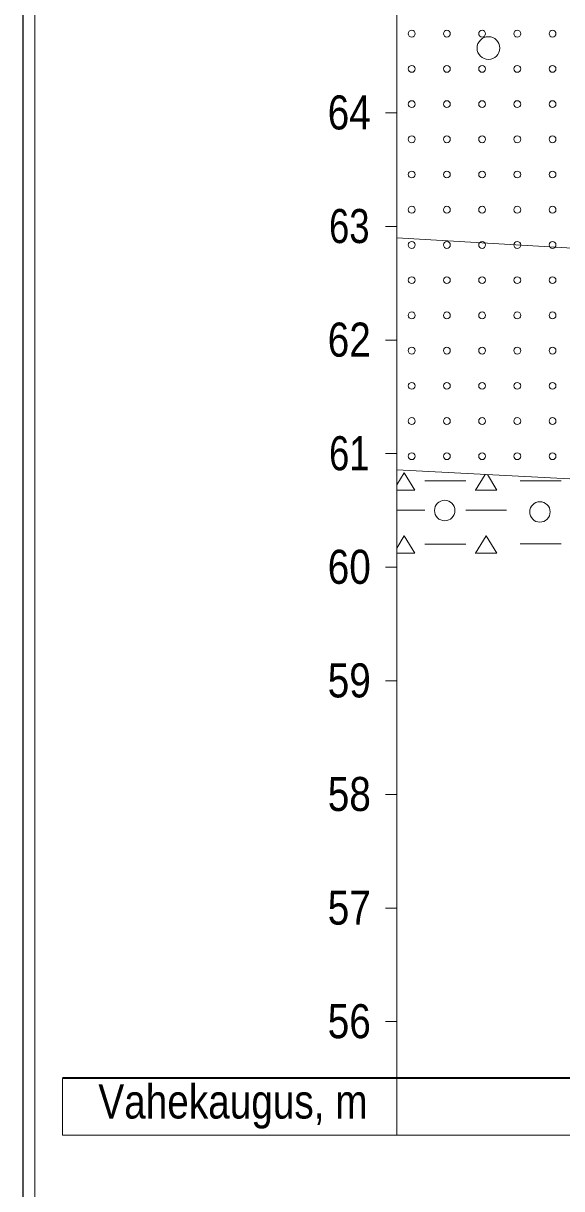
# Model space of a CAD drawing. Extents: x 640104 to 640970, y 6442278 to 6442689.
# Drawn here: x 640103.6 to 640151, y 6442483.3 to 6442585.9 of the extents above; entities that cross this region are included whole.
import ezdxf
from ezdxf.enums import TextEntityAlignment as Align

# ---------------------------------------------------------------- set-up
doc = ezdxf.new("R2010")
doc.units = 0
doc.header["$LTSCALE"] = 1.2
for name, color, linetype, lineweight in [('30', 7, 'Continuous', 13), ('31', 7, 'Continuous', 13), ('34', 7, 'Continuous', 25), ('43', 7, 'Continuous', 13), ('46', 7, 'Continuous', 13), ('47', 7, 'Continuous', 13), ('50', 7, 'Continuous', 13)]:
    doc.layers.add(name, color=color, linetype=linetype, lineweight=lineweight)

msp = doc.modelspace()

# ---------------------------------------------------------------- linework, layer by layer
at = {"layer": '30'}
for p, q in [((640136.43, 6442488), (640136.43, 6442668)), ((640107.01, 6442488), (640107.01, 6442493))]:
    msp.add_line(p, q, dxfattribs=at)
at = {"layer": '31'}
for p, q in [((640135.43, 6442578), (640136.43, 6442578)), ((640135.43, 6442568), (640136.43, 6442568)), ((640135.43, 6442558), (640136.43, 6442558)), ((640135.43, 6442548), (640136.43, 6442548)), ((640135.43, 6442538), (640136.43, 6442538)), ((640135.43, 6442528), (640136.43, 6442528)), ((640135.43, 6442518), (640136.43, 6442518)), ((640135.43, 6442508), (640136.43, 6442508)), ((640135.43, 6442498), (640136.43, 6442498)), ((640107.01, 6442493.07), (640418.42, 6442493.07)), ((640107.01, 6442493), (640418.42, 6442493)), ((640107.01, 6442488), (640418.42, 6442488))]:
    msp.add_line(p, q, dxfattribs=at)
msp.add_lwpolyline([(640136.43, 6442546.57), (640165.21, 6442545.08), (640170.39, 6442544.98), (640270.85, 6442502.92), (640281.03, 6442503.04), (640287.95, 6442503.15), (640297.33, 6442503.37), (640306.38, 6442503.93), (640319.46, 6442504.83), (640339.78, 6442506.39), (640353.27, 6442507.39), (640379.6, 6442511.07), (640396.05, 6442513.09), (640404.66, 6442514), (640412.22, 6442514.76), (640418.42, 6442515.39)], dxfattribs=at)
at = {"layer": '34', "lineweight": 13}
msp.add_lwpolyline([(640136.43, 6442567), (640170.34, 6442565), (640269.82, 6442552.96), (640308.67, 6442553.6), (640395.86, 6442553.07), (640412.35, 6442552.95), (640418.42, 6442552.96)], dxfattribs=at)
at = {"layer": '43'}
for centre in [(640137.749, 6442584.973), (640140.849, 6442584.973), (640143.949, 6442584.973), (640147.049, 6442584.973), (640150.149, 6442584.973), (640137.749, 6442581.873), (640140.849, 6442581.873), (640143.949, 6442581.873), (640147.049, 6442581.873), (640150.149, 6442581.873), (640137.749, 6442578.773), (640140.849, 6442578.773), (640143.949, 6442578.773), (640147.049, 6442578.773), (640150.149, 6442578.773), (640137.749, 6442575.673), (640140.849, 6442575.673), (640143.949, 6442575.673), (640147.049, 6442575.673), (640150.149, 6442575.673), (640137.749, 6442572.573), (640140.849, 6442572.573), (640143.949, 6442572.573), (640147.049, 6442572.573), (640150.149, 6442572.573), (640137.749, 6442569.473), (640140.849, 6442569.473), (640143.949, 6442569.473), (640147.049, 6442569.473), (640150.149, 6442569.473), (640137.749, 6442566.373), (640140.849, 6442566.373), (640143.949, 6442566.373), (640147.049, 6442566.373), (640150.149, 6442566.373), (640137.749, 6442563.273), (640140.849, 6442563.273), (640143.949, 6442563.273), (640147.049, 6442563.273), (640150.149, 6442563.273), (640137.749, 6442560.173), (640140.849, 6442560.173), (640143.949, 6442560.173), (640147.049, 6442560.173), (640150.149, 6442560.173), (640137.749, 6442557.073), (640140.849, 6442557.073), (640143.949, 6442557.073), (640147.049, 6442557.073), (640150.149, 6442557.073), (640137.749, 6442553.973), (640140.849, 6442553.973), (640143.949, 6442553.973), (640147.049, 6442553.973), (640150.149, 6442553.973), (640137.749, 6442550.873), (640140.849, 6442550.873), (640143.949, 6442550.873), (640147.049, 6442550.873), (640150.149, 6442550.873), (640137.749, 6442547.773), (640140.849, 6442547.773), (640143.949, 6442547.773), (640147.049, 6442547.773), (640150.149, 6442547.773)]:
    msp.add_circle(centre, 0.3, dxfattribs=at)
at = {"layer": '46'}
for p, q in [((640142.51, 6442545.6), (640138.91, 6442545.6)), ((640150.91, 6442545.6), (640147.31, 6442545.6)), ((640138.91, 6442543.04), (640136.43, 6442543.04)), ((640146.11, 6442543.04), (640142.51, 6442543.04)), ((640142.51, 6442540.04), (640138.91, 6442540.04)), ((640150.91, 6442540.05), (640147.31, 6442540.05))]:
    msp.add_line(p, q, dxfattribs=at)
for points in [[(640136.43, 6442545.25), (640137.1, 6442546.32), (640138.03, 6442544.78), (640136.43, 6442544.79)], [(640143.37, 6442544.77), (640143.37, 6442544.79), (640144.22, 6442546.17)], [(640144.42, 6442546.16), (640145.25, 6442544.78), (640143.45, 6442544.79)], [(640136.43, 6442539.69), (640137.1, 6442540.77), (640138.03, 6442539.23), (640136.43, 6442539.24)], [(640143.37, 6442539.22), (640143.37, 6442539.24), (640144.32, 6442540.77), (640145.25, 6442539.23), (640143.45, 6442539.24)]]:
    msp.add_lwpolyline(points, dxfattribs=at)
for centre in [(640140.656, 6442542.993), (640149.038, 6442542.871)]:
    msp.add_circle(centre, 0.9, dxfattribs=at)
at = {"layer": '47'}
msp.add_circle((640144.505, 6442583.706), 1, dxfattribs=at)
at = {"layer": '50', "lineweight": 25}
msp.add_lwpolyline([(640103.56, 6442688.99), (640970.3, 6442688.99), (640970.3, 6442282.54), (640103.56, 6442282.54)], close=True, dxfattribs=at)
at = {"layer": '50'}
msp.add_lwpolyline([(640104.56, 6442687.99), (640969.3, 6442687.99), (640969.3, 6442283.54), (640104.56, 6442283.54)], close=True, dxfattribs=at)

# ---------------------------------------------------------------- texts
at = {"layer": '30'}
for s, width, p in [('64', 0.85, (640132.255, 6442576.54)), ('63', 0.8, (640132.255, 6442566.54)), ('62', 0.85, (640132.255, 6442556.54)), ('61', 0.8, (640132.26, 6442546.54)), ('60', 0.85, (640132.255, 6442536.54)), ('59', 0.85, (640132.255, 6442526.54)), ('58', 0.85, (640132.26, 6442516.54)), ('57', 0.85, (640132.255, 6442506.54)), ('56', 0.85, (640132.255, 6442496.54)), ('Vahekaugus, m', 0.85, (640122.015, 6442489.47))]:
    msp.add_text(s, height=3, dxfattribs=dict(at, width=width)).set_placement(p, align=Align.CENTER)

doc.saveas('drawing.dxf')
